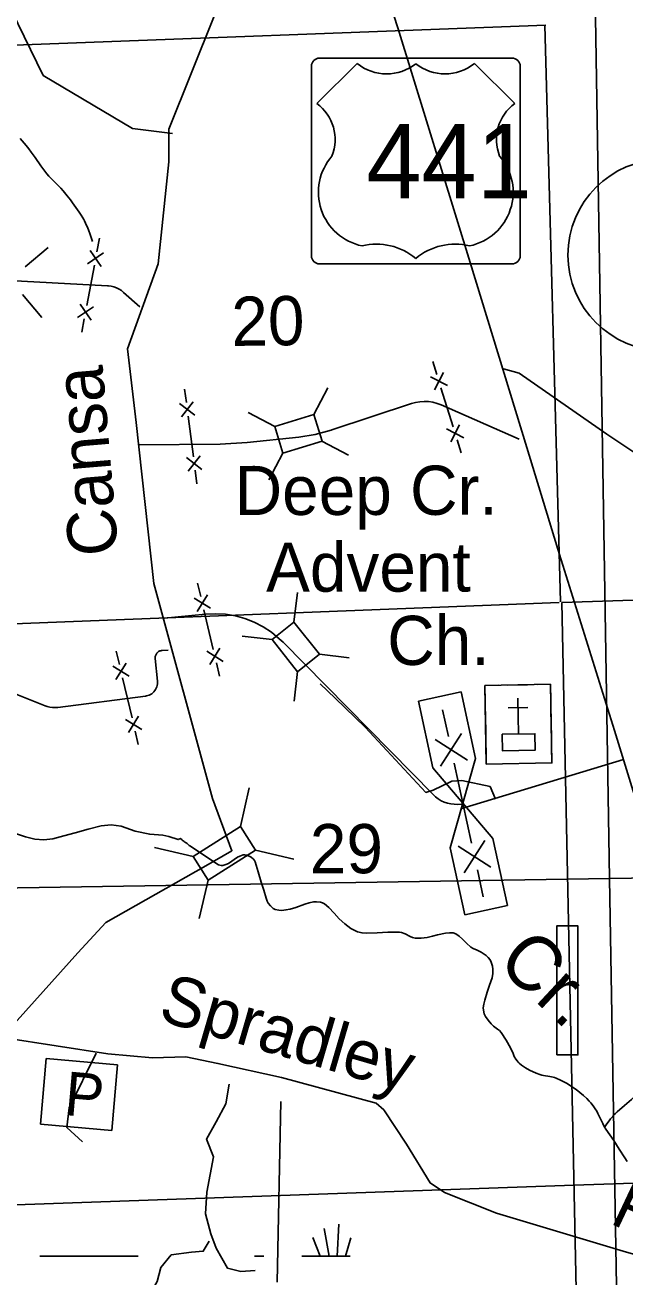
# Model space of a CAD drawing. Extents: x 2480962 to 2688785, y 277103 to 599240.
# Drawn here: x 2554438 to 2559931, y 501349 to 512805 of the extents above; entities that cross this region are included whole.
import ezdxf

# ---------------------------------------------------------------- set-up
doc = ezdxf.new("R2010")
doc.units = 0
for name, color, linetype in [('Bridges', 7, 'Continuous'), ('Culture', 7, 'Continuous'), ('Culture Text', 7, 'Continuous'), ('Divided_Highway', 7, 'Continuous'), ('Level 31', 7, 'Continuous'), ('Local Roads Improved', 7, 'Continuous'), ('Local Roads Paved', 7, 'Continuous'), ('Local Roads Related Cells', 7, 'Continuous'), ('Local Roads Related Text', 7, 'Continuous'), ('Local Roads Unimproved', 7, 'Continuous'), ('Narrow Canals Text', 7, 'Continuous'), ('Narrow River Creek and Branch and Slough', 7, 'Continuous'), ('Planning Number US Highways', 7, 'Continuous'), ('Roadshields US Highways', 7, 'Continuous'), ('Section Lines', 7, 'Continuous'), ('Section Numbers', 7, 'Continuous'), ('Swamps', 7, 'Continuous'), ('Uninventoried Roads and Features', 7, 'Continuous'), ('US Routes Highway Center Lines', 7, 'Continuous')]:
    doc.layers.add(name, color=color, linetype=linetype)

msp = doc.modelspace()

# ---------------------------------------------------------------- linework, layer by layer
at = {"layer": 'Bridges'}
for p, q in [((2556410.596, 505470.246), (2556490.998, 505823.243)), ((2555977.196, 505197.649), (2555624.198, 505278.051)), ((2556546.894, 505253.546), (2556899.892, 505173.144)), ((2556113.494, 504980.949), (2556033.092, 504627.951))]:
    msp.add_line(p, q, dxfattribs=at)
msp.add_lwpolyline([(2556546.894, 505253.546), (2556113.494, 504980.949), (2555977.196, 505197.649), (2556410.596, 505470.246)], close=True, dxfattribs=at)
at = {"layer": 'Culture'}
for p, q in [((2558768.578, 506763.909), (2558648.596, 506761.814)), ((2558648.596, 506761.814), (2558651.214, 506611.838)), ((2558858.564, 506765.479), (2559038.537, 506768.621)), ((2559248.505, 506772.286), (2559128.523, 506770.192)), ((2559251.123, 506622.309), (2559248.505, 506772.286)), ((2558956.404, 506317.119), (2558950.653, 506646.612)), ((2558652.784, 506521.852), (2558656.973, 506281.888)), ((2558862.229, 506555.512), (2559042.202, 506558.653)), ((2559256.882, 506292.359), (2559252.694, 506532.323)), ((2558658.544, 506191.901), (2558661.161, 506041.924)), ((2559261.071, 506052.395), (2559258.453, 506202.373)), ((2558661.161, 506041.924), (2559261.071, 506052.395))]:
    msp.add_line(p, q, dxfattribs=at)
for points in [[(2558648.596, 506761.814), (2559248.505, 506772.286), (2559261.071, 506052.395), (2558661.161, 506041.924)], [(2558806.427, 506314.501), (2559106.381, 506319.737), (2559108.999, 506169.759), (2558809.045, 506164.524)]]:
    msp.add_lwpolyline(points, close=True, dxfattribs=at)
at = {"layer": 'Divided_Highway'}
for p, q in [((2559790.472, 504995.814), (2559042.308, 550450.169)), ((2559790.472, 504995.814), (2599203.547, 505666.246)), ((2520376.685, 504368.593), (2559790.472, 504995.814)), ((2560538.616, 459542.689), (2559790.472, 504995.814))]:
    msp.add_line(p, q, dxfattribs=at)
at = {"layer": 'Level 31'}
msp.add_lwpolyline([(2559306.659, 503381.029), (2559499.65, 503381.029), (2559499.65, 504560.807), (2559306.659, 504560.807)], close=True, dxfattribs=at)
at = {"layer": 'Local Roads Improved'}
for points in [[(2558817.383, 509658.896), (2558961.559, 509617.703), (2559764.826, 509061.595), (2560846.147, 508340.714), (2561196.29, 508103.854), (2561340.466, 508052.362), (2561567.028, 507949.379), (2562030.451, 507918.484), (2565099.344, 508021.467), (2565614.258, 508062.66), (2566386.631, 508309.819), (2566602.895, 508320.118), (2566736.773, 508309.819), (2567004.528, 508248.03), (2567395.864, 508103.854), (2567653.321, 508042.064), (2569033.293, 507877.291), (2569424.628, 507794.905)], [(2558744.163, 505721.066), (2558696.2, 505837.548), (2558435.827, 505892.364), (2558346.752, 505885.512), (2558175.453, 505803.289), (2558106.934, 505782.733), (2557551.928, 506378.851), (2557277.851, 506646.076), (2557140.812, 506776.263)], [(2555088.351, 503396.793), (2554843.389, 502895.733), (2554821.119, 502717.579), (2554965.87, 502583.963)]]:
    msp.add_lwpolyline(points, dxfattribs=at)
at = {"layer": 'Local Roads Paved'}
msp.add_line((2559915.71, 506083.361), (2558437.037, 505636.86), dxfattribs=at)
msp.add_lwpolyline([(2561455.289, 501150.355), (2559945.061, 501575.649), (2558755.973, 501931.507), (2558278.603, 502122.455), (2558148.41, 502209.25), (2557931.424, 502565.109), (2557723.116, 502877.57), (2557653.681, 502938.326), (2556785.733, 503172.672), (2556204.209, 503302.864), (2555909.107, 503363.62), (2555605.325, 503354.94), (2555197.39, 503389.658), (2554251.328, 503537.209)], dxfattribs=at)
at = {"layer": 'Local Roads Related Cells'}
for p, q in [((2558039.207, 506618.368), (2558430.088, 506703.289)), ((2558430.088, 506703.289), (2558562.779, 506092.537)), ((2558171.897, 506007.615), (2558039.207, 506618.368)), ((2558261.186, 506538.678), (2558314.262, 506294.377)), ((2558489.489, 506076.614), (2558192.112, 506267.839)), ((2558434.156, 506320.425), (2558242.931, 506023.048)), ((2558367.338, 506050.076), (2558526.566, 505317.176)), ((2558562.779, 506092.537), (2558446.952, 505683.626)), ((2558446.952, 505683.626), (2558171.897, 506007.615)), ((2558331.125, 505274.715), (2558446.952, 505683.626)), ((2558446.952, 505683.626), (2558722.007, 505359.637)), ((2558648.717, 505343.714), (2558457.492, 505046.337)), ((2558722.007, 505359.637), (2558854.697, 504748.884)), ((2558463.815, 504663.962), (2558331.125, 505274.715)), ((2558701.793, 505099.413), (2558404.416, 505290.638)), ((2558579.642, 505072.875), (2558632.718, 504828.574)), ((2558854.697, 504748.884), (2558463.815, 504663.962)), ((2554633.394, 503347.133), (2554580.821, 502746.226)), ((2555284.11, 503290.203), (2554633.394, 503347.133)), ((2555231.538, 502689.295), (2555284.11, 503290.203)), ((2554580.821, 502746.226), (2555231.538, 502689.295))]:
    msp.add_line(p, q, dxfattribs=at)
at = {"layer": 'Local Roads Unimproved'}
msp.add_lwpolyline([(2554204.325, 503518.863), (2554920.249, 504314.334), (2555178.777, 504592.749), (2556093.569, 505109.805), (2556332.21, 505249.013), (2556153.229, 505726.295), (2555616.286, 507695.086), (2555457.192, 509166.707), (2555377.645, 509842.857), (2555656.06, 510618.441), (2555755.494, 511553.12), (2555755.494, 511851.421), (2556590.738, 513939.533), (2557107.794, 515252.06)], dxfattribs=at)
at = {"layer": 'Narrow River Creek and Branch and Slough'}
for points in [[(2554393.685, 511765.257), (2554448.881, 511701.662), (2554474.271, 511670.597), (2554495.444, 511642.58), (2554530.965, 511592.331), (2554583.29, 511516.203), (2554610.303, 511478.827), (2554638.67, 511442.544), (2554656.048, 511422.45), (2554671.938, 511405.476), (2554700.747, 511376.647), (2554744.572, 511333.884), (2554765.915, 511311.952), (2554786.357, 511289.182), (2554825.376, 511241.936), (2554853.644, 511205.801), (2554874.327, 511178.287), (2554904.577, 511136.331), (2554933.98, 511093.52), (2554953.067, 511064.142), (2554966.644, 511041.772), (2554976.341, 511024.74), (2554983.313, 511011.795), (2554993.238, 510992.063), (2555002.472, 510971.897), (2555010.183, 510953.714), (2555022.857, 510921.695), (2555031.701, 510897.502), (2555043.961, 510860.886), (2555055.076, 510823.84)], [(2554358.806, 505404.556), (2554442.612, 505374.919), (2554528.734, 505354.702), (2554611.071, 505348), (2554692.498, 505357.519), (2554795.094, 505385.58), (2554897.642, 505413.822), (2555015.927, 505445.32), (2555134.395, 505475.946), (2555226.82, 505486), (2555319.378, 505473.85), (2555446.956, 505428.547), (2555579.552, 505399.163), (2555701.231, 505390.699), (2555753.466, 505378.475), (2555838.849, 505351.629), (2555860.24, 505361.769), (2555859.584, 505362.55)], [(2555860.24, 505361.769), (2555864.596, 505357.871), (2555872.358, 505351.227), (2555878.273, 505346.364), (2555887.26, 505339.215), (2555896.329, 505332.17), (2555899.599, 505329.776), (2555902.539, 505327.796), (2555913.09, 505321.225), (2555918.309, 505317.842), (2555920.855, 505316.051), (2555923.338, 505314.164), (2555927.042, 505311.123), (2555930.194, 505308.373), (2555932.887, 505305.902), (2555937.466, 505301.44), (2555940.797, 505297.987), (2555945.648, 505292.655), (2556210.355, 505120.81)], [(2556210.355, 505120.81), (2556222.256, 505116.5), (2556234.26, 505114.882), (2556248.98, 505115.054), (2556276.436, 505122.109), (2556300.323, 505133.759), (2556383.134, 505188.778), (2556403.695, 505199.97), (2556434.471, 505210.056), (2556449.84, 505211.009), (2556465.2, 505208.571), (2556489.423, 505199.784), (2556507.539, 505190.223), (2556531.008, 505171.185), (2556539.694, 505159.587), (2556545.499, 505146.621), (2556573.455, 505054.746), (2556601.41, 504962.871), (2556623.774, 504889.37), (2556646.139, 504815.869), (2556655.934, 504789.093), (2556665.611, 504770.036), (2556684.881, 504743.964), (2556711.117, 504721.992), (2556729.517, 504712.379), (2556763.002, 504704.08), (2556788.702, 504703.297), (2556827.222, 504707.531), (2556864.492, 504714.074), (2556918.419, 504728.619), (2556999.13, 504759.749), (2557039.526, 504773.124), (2557080.026, 504781.112), (2557105.25, 504782.629), (2557143.956, 504778.393), (2557162.8, 504771.94), (2557180.75, 504761.733), (2557219.256, 504729.451), (2557266.885, 504677.31), (2557315.109, 504626.829), (2557366.34, 504581.355), (2557393.183, 504559.573), (2557422.261, 504538.954), (2557456.275, 504519.64), (2557482.782, 504508.382), (2557523.754, 504497.29), (2557565.687, 504493.923), (2557663.36, 504497.929), (2557761.059, 504502.561), (2557813.891, 504503.954), (2557866.713, 504504.378), (2557885.543, 504502.051), (2557917.025, 504489.863), (2557962.855, 504464.281), (2557986.149, 504453.951), (2558010.315, 504448.795), (2558065.763, 504448.688), (2558121.164, 504455.979), (2558168.571, 504467.195), (2558215.9, 504478.718), (2558287.196, 504494.579), (2558323.028, 504498.847), (2558358.269, 504496.999), (2558381.843, 504488.966), (2558413.715, 504466.69), (2558443.762, 504440.417), (2558481.161, 504403.352), (2558518.953, 504367.824), (2558541.513, 504354.434), (2558578.444, 504339.292), (2558614.835, 504321.976), (2558659.022, 504291.165), (2558678.381, 504272.386), (2558695.309, 504249.474), (2558705.749, 504229.811), (2558717.8, 504194.096), (2558722.057, 504166.73), (2558721.576, 504125.77), (2558713.889, 504086.191), (2558691.549, 504019.95), (2558668.548, 503953.474), (2558647.621, 503882.092), (2558639.256, 503846.126), (2558633.947, 503810.386), (2558634.071, 503790.897), (2558642.632, 503757.593), (2558654.526, 503733.286), (2558678.184, 503697.909), (2558705.09, 503663.839), (2558727.468, 503642.261), (2558764.338, 503616.328), (2558781.532, 503602.639), (2558796.218, 503586.244), (2558841.548, 503516.874), (2558883.12, 503445.245), (2558906.067, 503392.607), (2558917.496, 503366.021), (2558932.427, 503340.543)], [(2558932.427, 503340.543), (2558942.628, 503327.211), (2558952.828, 503315.488), (2558962.912, 503305.142), (2558983.056, 503287.308), (2559001.859, 503273.23), (2559019.089, 503261.955), (2559034.677, 503252.808), (2559062.894, 503238.203), (2559084.656, 503228.238), (2559117.897, 503214.519), (2559151.398, 503201.816), (2559169.728, 503196.045), (2559186.059, 503192.229), (2559243.962, 503182.683), (2559272.441, 503176.723), (2559286.341, 503172.612), (2559299.93, 503167.429), (2559341.337, 503148.572), (2559371.8, 503133.315), (2559394.3, 503121.158), (2559427.467, 503101.653), (2559459.909, 503080.462), (2559483.713, 503063.479), (2559517.951, 503036.773), (2559550.948, 503008.142), (2559580.469, 502980.357), (2559601.723, 502958.874), (2559617.019, 502942.242), (2559638.712, 502916.22), (2559658.629, 502888.612), (2559672.576, 502865.857), (2559683.607, 502845.34), (2559701.258, 502808.599), (2559726.999, 502753.241), (2559741.072, 502726.282), (2559756.89, 502700.311), (2559792.122, 502648.152), (2559827.327, 502595.973), (2559878.886, 502517.758), (2559930.342, 502439.419), (2559952.135, 502405.115)], [(2560431.877, 503353.461), (2560281.632, 503237.087), (2560243.494, 503202.591), (2560187.41, 503149.602), (2560159.279, 503123.204), (2560130.724, 503097.276), (2560060.491, 503035.295), (2559990.118, 502973.475), (2559924.981, 502917.013), (2559859.901, 502860.408), (2559843.557, 502845.149), (2559829.901, 502831.168), (2559818.386, 502818.514), (2559799.052, 502795.587), (2559785.1, 502777.877), (2559764.788, 502750.761), (2559744.879, 502723.329)]]:
    msp.add_lwpolyline(points, dxfattribs=at)
at = {"layer": 'Planning Number US Highways'}
msp.add_circle((2560283.197, 510700.332), 875, dxfattribs=at)
at = {"layer": 'Roadshields US Highways'}
for p, q in [((2557479.506, 512452.288), (2557109.905, 512086.224)), ((2557134.905, 512502.288), (2558896.377, 512502.288)), ((2557479.507, 512452.288), (2557479.506, 512452.287)), ((2558015.545, 512450.67), (2558015.737, 512450.67)), ((2558921.377, 512086.224), (2558551.775, 512452.288)), ((2557059.905, 510693.913), (2557059.905, 512427.288)), ((2558971.377, 512427.288), (2558971.377, 510693.913)), ((2558896.377, 510618.913), (2557134.905, 510618.913))]:
    msp.add_line(p, q, dxfattribs=at)
for centre, radius, start, end in [((2557134.905, 512427.288), 75, 90, 180), ((2557748.638, 512788.117), 430.363, 231.2915306, 308.3625611), ((2558282.644, 512788.117), 430.363, 231.6374389, 308.7084694), ((2558896.377, 512427.288), 75, 0, 90), ((2556868.528, 511756.182), 408.888, 338.3056083, 53.8199), ((2559162.754, 511756.182), 408.888, 126.1801, 201.6943917), ((2557625.524, 511274.738), 501.276, 138.7830861, 258.2378111), ((2558405.758, 511274.738), 501.276, 281.7621889, 41.2169139), ((2557656.24, 510241.957), 558.087, 49.9101278, 103.7765444), ((2558375.042, 510241.957), 558.087, 76.2234556, 130.0898722), ((2557134.905, 510693.913), 75, 180, 270), ((2558896.377, 510693.913), 75, 270, 0)]:
    msp.add_arc(centre, radius, start, end, dxfattribs=at)
at = {"layer": 'Section Lines'}
for p, q in [((2559207.472, 512804.63), (2552772.011, 512561.553)), ((2559341.875, 507526.265), (2559196.427, 512804.737)), ((2564678.735, 507684.106), (2559351.134, 507521.404)), ((2559329.505, 507520.71), (2554055.606, 507315.295)), ((2559578.072, 496830.483), (2559351.134, 507521.404)), ((2559462.489, 502189.061), (2564771.288, 502361.747)), ((2554130.184, 502000.903), (2559462.489, 502189.061))]:
    msp.add_line(p, q, dxfattribs=at)
at = {"layer": 'Swamps'}
for p, q in [((2559196.427, 512804.737), (2559196.427, 512804.736)), ((2557223.824, 501538.516), (2557177.568, 501792.897)), ((2557138.75, 501538.604), (2557073.277, 501710.468)), ((2554573.319, 501538.393), (2555173.318, 501538.402)), ((2555173.318, 501538.402), (2555473.318, 501538.407)), ((2556537.999, 501538.423), (2556623.293, 501538.425))]:
    msp.add_line(p, q, dxfattribs=at)
for points in [[(2557294.824, 501538.467), (2557310.821, 501831.838)], [(2557371.509, 501538.646), (2557419.89, 501707.986)], [(2556973.315, 501538.43), (2557413.982, 501538.437)]]:
    msp.add_lwpolyline(points, dxfattribs=at)
at = {"layer": 'Uninventoried Roads and Features'}
for p, q in [((2555095.796, 510730.3), (2555118.749, 510853.175)), ((2554438.361, 510592.473), (2554649.118, 510769.058)), ((2555011.406, 510618.903), (2555157.233, 510718.824)), ((2555034.359, 510741.777), (2555134.28, 510595.949)), ((2555003.984, 510238.803), (2555072.843, 510607.426)), ((2555192.205, 510419.087), (2553643.089, 510502.667)), ((2554414.645, 510338.918), (2554591.23, 510128.162)), ((2555489.047, 510227.527), (2555340.257, 510358.577)), ((2554919.594, 510127.405), (2555065.421, 510227.326)), ((2554942.547, 510250.279), (2555042.468, 510104.452)), ((2554958.078, 509993.054), (2554981.031, 510115.929)), ((2558171.466, 509724.924), (2558208.683, 509605.593)), ((2558305.565, 509504.87), (2558149.017, 509586.985)), ((2558268.348, 509624.201), (2558186.234, 509467.653)), ((2555899.621, 509474.202), (2555915.551, 509350.221)), ((2557082.439, 509241.764), (2557210.773, 509484.933)), ((2558245.9, 509486.262), (2558357.55, 509128.268)), ((2555993.471, 509234.205), (2555853.561, 509342.256)), ((2555977.542, 509358.186), (2555869.49, 509218.275)), ((2557246.136, 509099.713), (2557975.755, 509341.333)), ((2555931.481, 509226.24), (2555979.27, 508854.297)), ((2556724.164, 509131.018), (2556480.995, 509259.352)), ((2557082.439, 509241.764), (2556724.164, 509131.018)), ((2557158.042, 508997.182), (2557082.439, 509241.764)), ((2558247.69, 509328.673), (2558962.51, 509015.579)), ((2556724.164, 509131.018), (2556799.767, 508886.436)), ((2558454.433, 509027.545), (2558297.885, 509109.66)), ((2558417.216, 509146.876), (2558335.102, 508990.328)), ((2556472.589, 508984.36), (2556944.466, 509034.516)), ((2556799.767, 508886.436), (2557158.042, 508997.182)), ((2557156.363, 508998.068), (2557399.532, 508869.734)), ((2558394.767, 509008.937), (2558431.984, 508889.606)), ((2555476.258, 508962.158), (2556225.233, 508969.958)), ((2556799.767, 508886.436), (2556671.433, 508643.267)), ((2556057.19, 508738.281), (2555917.28, 508846.333)), ((2556041.261, 508862.262), (2555933.209, 508722.352)), ((2555995.2, 508730.317), (2556011.13, 508606.336)), ((2556018.088, 507697.322), (2556046.889, 507575.686)), ((2556136.51, 507468.45), (2555986.071, 507561.285)), ((2556107.708, 507590.086), (2556014.873, 507439.648)), ((2556900.197, 507340.471), (2556931.54, 507613.634)), ((2555715.324, 507376.786), (2556090.378, 507413.851)), ((2556075.691, 507454.049), (2556162.097, 507089.138)), ((2556900.197, 507340.471), (2556699.722, 507181.267)), ((2557133.406, 507046.807), (2556900.197, 507340.471)), ((2556699.722, 507181.267), (2556426.558, 507212.61)), ((2556699.722, 507181.267), (2556932.931, 506887.603)), ((2555273.687, 507074.05), (2555302.488, 506952.414)), ((2555748.807, 507083.842), (2555694.564, 507081.529)), ((2556251.717, 506981.902), (2556101.278, 507074.737)), ((2556222.915, 507103.539), (2556130.08, 506953.1)), ((2556800.152, 507156.925), (2558173.247, 505762.443)), ((2556932.931, 506887.603), (2557133.406, 507046.807)), ((2557133.406, 507046.807), (2557406.569, 507015.464)), ((2554622.495, 506575.194), (2553453.443, 507040.437)), ((2555392.109, 506845.178), (2555241.67, 506938.013)), ((2555363.307, 506966.814), (2555270.472, 506816.376)), ((2555630.023, 507007.233), (2555650.187, 506801.477)), ((2556190.898, 506967.501), (2556219.7, 506845.864)), ((2555331.29, 506830.777), (2555417.696, 506465.866)), ((2556933.148, 506889.488), (2556901.804, 506616.325)), ((2555540.191, 506663.463), (2554737.22, 506560.693)), ((2555478.514, 506480.267), (2555385.679, 506329.828)), ((2555507.316, 506358.63), (2555356.877, 506451.465)), ((2555446.497, 506344.229), (2555475.299, 506222.592)), ((2556781.287, 502955.57), (2556746.323, 501302.052))]:
    msp.add_line(p, q, dxfattribs=at)
for points in [[(2555788.627, 511811.56), (2555421.674, 511857.651), (2554603.699, 512343.894), (2554139.83, 513291.154), (2554400.428, 513700.491), (2554974.63, 513486.108)], [(2555340.257, 510358.577), (2555320.245, 510374.423), (2555298.684, 510388.091), (2555275.814, 510399.431), (2555251.884, 510408.317), (2555227.156, 510414.654), (2555201.901, 510418.371), (2555192.205, 510419.087)], [(2557975.755, 509341.333), (2558014.119, 509351.845), (2558053.371, 509358.288), (2558093.081, 509360.594), (2558132.816, 509358.736), (2558172.138, 509352.734), (2558210.619, 509342.656), (2558247.69, 509328.673)], [(2556944.466, 509034.516), (2557093.895, 509058.363), (2557240.011, 509097.699), (2557246.136, 509099.713)], [(2556225.233, 508969.958), (2556472.589, 508984.36)], [(2556090.378, 507413.851), (2556181.899, 507418.077), (2556273.362, 507412.714), (2556363.762, 507397.82), (2556452.11, 507373.557), (2556537.438, 507340.193), (2556618.811, 507298.092), (2556695.337, 507247.717), (2556766.179, 507189.618), (2556800.152, 507156.925)], [(2555694.564, 507081.529), (2555687.504, 507080.856), (2555680.553, 507079.449), (2555673.788, 507077.324), (2555667.282, 507074.503), (2555661.106, 507071.017), (2555655.328, 507066.905), (2555650.012, 507062.211), (2555645.216, 507056.988), (2555640.992, 507051.292), (2555637.386, 507045.185), (2555634.439, 507038.735), (2555632.183, 507032.012), (2555630.641, 507025.09), (2555629.831, 507018.045), (2555629.762, 507010.954), (2555630.023, 507007.233)], [(2555650.187, 506801.477), (2555650.788, 506788.231), (2555650.001, 506774.994), (2555647.834, 506761.912), (2555644.312, 506749.128), (2555639.473, 506736.782), (2555633.371, 506725.01), (2555626.071, 506713.94), (2555617.653, 506703.693), (2555608.211, 506694.383), (2555597.847, 506686.111), (2555586.676, 506678.968), (2555574.819, 506673.031), (2555562.406, 506668.367), (2555549.574, 506665.025), (2555540.191, 506663.463)], [(2554737.22, 506560.693), (2554713.112, 506558.884), (2554688.947, 506559.604), (2554664.989, 506562.845), (2554641.501, 506568.574), (2554622.495, 506575.194)], [(2558173.247, 505762.443), (2558196.326, 505741.336), (2558221.486, 505722.758), (2558248.449, 505706.912), (2558276.921, 505693.97), (2558306.591, 505684.076), (2558337.132, 505677.337), (2558368.21, 505673.828), (2558399.484, 505673.586), (2558430.613, 505676.615), (2558445.284, 505679.198)], [(2556307.647, 503111.985), (2556275.653, 502931.872), (2556189.355, 502767.814), (2556100.986, 502609.49), (2556164.735, 502449.029), (2556103.714, 502123.587), (2556089.473, 501926.543), (2556138.421, 501742.587), (2556187.92, 501612.64), (2556290.731, 501429.974), (2556412.756, 501400.117), (2556545.392, 501407.155)], [(2555578.401, 500980.918), (2555567.878, 501167.725), (2555647.069, 501308.473), (2555680.435, 501434.622), (2555777.527, 501552.658), (2555961.759, 501574.431), (2556069.289, 501584.724), (2556122.774, 501676.645)]]:
    msp.add_lwpolyline(points, dxfattribs=at)
at = {"layer": 'US Routes Highway Center Lines'}
msp.add_lwpolyline([(2560052.595, 490675.179), (2560692.521, 492714.265), (2561495.14, 495425.817), (2561842.219, 496542.976), (2561939.835, 496814.131), (2562048.297, 497258.825), (2562156.759, 497692.673), (2562189.297, 498104.829), (2562189.297, 498441.062), (2562145.912, 498723.063), (2562080.835, 499091.834), (2561831.372, 499948.684), (2561560.217, 500762.149), (2561191.446, 501966.078), (2560974.522, 502616.85), (2560920.291, 502855.467), (2560497.289, 504200.396), (2559835.671, 506347.945), (2559315.053, 508007.414), (2559033.052, 508940.188), (2558512.434, 510632.196), (2557850.815, 512779.744), (2557308.505, 514460.906)], dxfattribs=at)

# ---------------------------------------------------------------- texts
at = {"layer": 'Culture Text'}
for s, rotation, p in [('Deep Cr.', 0.0569472, (2556357.76, 508321.059)), ('Advent', 0.0514861, (2556645.238, 507618.828)), ('Ch.', 0.0514861, (2557754.29, 506948.711))]:
    msp.add_text(s, height=450, rotation=rotation, dxfattribs=at).set_placement(p)
at = {"layer": 'Local Roads Related Cells'}
msp.add_text('P', height=400, rotation=355, dxfattribs=at).set_placement((2554788.469, 502831.709))
at = {"layer": 'Local Roads Related Text'}
for s, rotation, p in [('Cansa', 94.7985278, (2555292.88, 507964.198)), ('Spradley', 343.6848083, (2555644.07, 503702.408)), ('Rd.', 334.7645028, (2559779.06, 501845.654))]:
    msp.add_text(s, height=450, rotation=rotation, dxfattribs=at).set_placement(p)
at = {"layer": 'Narrow Canals Text'}
msp.add_text('Cr.', height=500, rotation=316.97585, dxfattribs=at).set_placement((2558743.698, 504208.859))
at = {"layer": 'Roadshields US Highways'}
msp.add_text('441', height=679.999, dxfattribs=at).set_placement((2557561.952, 511219.792))
at = {"layer": 'Section Numbers'}
for s, rotation, p in [('20', 0.8220528, (2556330.07, 509867.632)), ('29', 359.9793806, (2557045.773, 505043.297))]:
    msp.add_text(s, height=450, rotation=rotation, dxfattribs=at).set_placement(p)

doc.saveas('drawing.dxf')
